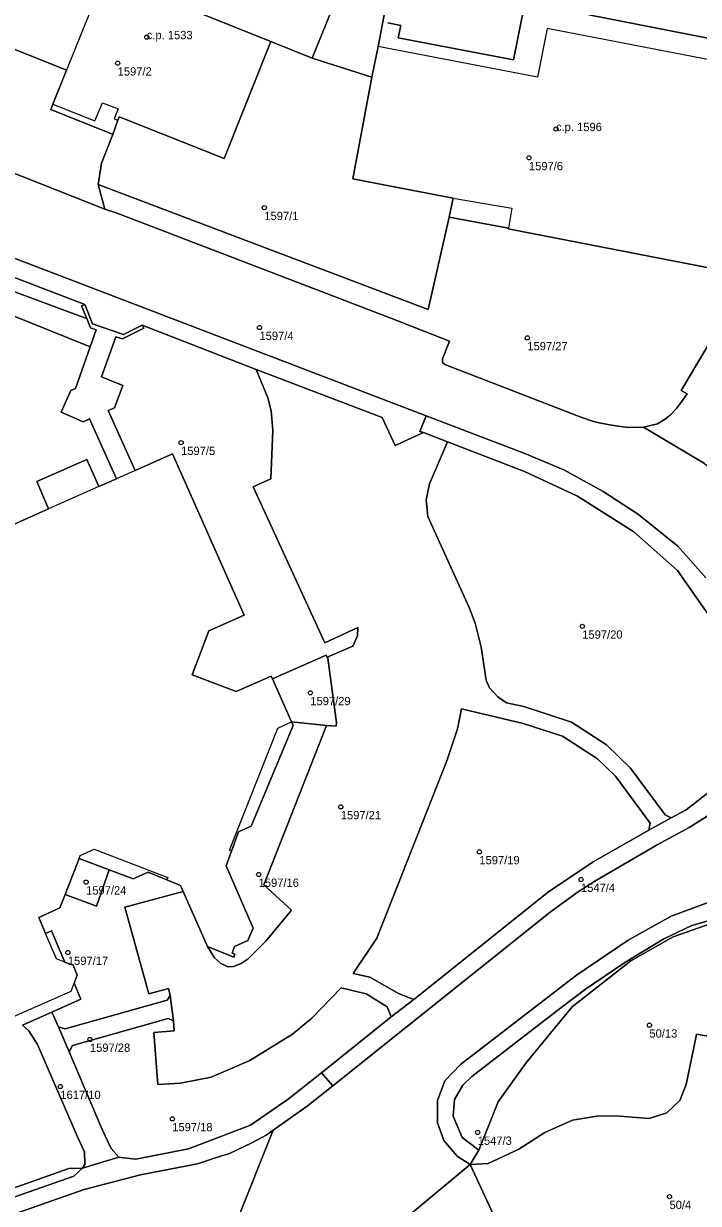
# Model space of a CAD drawing. Extents: x -878211 to -870363, y -1058464 to -1052522.
# Drawn here: x -874565.6 to -874484.6, y -1055893.9 to -1055752.2 of the extents above; entities that cross this region are included whole.
import ezdxf

# ---------------------------------------------------------------- set-up
doc = ezdxf.new("R2010")
doc.units = 0
for name, color, linetype in [('Definiční body', 7, 'Continuous'), ('Polygon budovy', 7, 'Continuous'), ('Polygon parcely', 7, 'Continuous')]:
    doc.layers.add(name, color=color, linetype=linetype)

msp = doc.modelspace()

# ---------------------------------------------------------------- linework, layer by layer
at = {"layer": 'Definiční body'}
for centre in [(-874550.83, -1055753.78994), (-874554.32, -1055756.91994), (-874501.71, -1055764.82994), (-874504.96, -1055768.28994), (-874536.72, -1055774.27994), (-874537.3, -1055788.67994), (-874505.15, -1055789.91994), (-874546.71, -1055802.49994), (-874498.56, -1055824.56994), (-874531.2, -1055832.55994), (-874527.54, -1055846.25994), (-874510.91, -1055851.66994), (-874537.4, -1055854.37994), (-874558.11, -1055855.29994), (-874498.71, -1055854.98994), (-874560.3, -1055863.75994), (-874490.5, -1055872.48994), (-874557.65, -1055874.19994), (-874561.2, -1055879.85994), (-874547.77, -1055883.73994), (-874511.11, -1055885.36994), (-874488.09, -1055893.08994)]:
    msp.add_circle(centre, 0.25, dxfattribs=at)
at = {"layer": 'Polygon budovy'}
for points in [[(-874560.47, -1055757.74), (-874562.12, -1055761.83), (-874557.06, -1055763.86), (-874556.16, -1055761.67), (-874554.28, -1055762.42), (-874554.76, -1055763.59), (-874554.29, -1055763.78), (-874554.13, -1055763.35), (-874541.55, -1055768.38), (-874535.93, -1055754.31), (-874555.85, -1055746.29)], [(-874523.81, -1055758.61), (-874526.08, -1055770.81), (-874522.17, -1055771.56), (-874514.06, -1055773.12), (-874507.02, -1055774.33), (-874507.42, -1055776.73), (-874507.45, -1055776.83), (-874483.35, -1055781.52), (-874482.23, -1055775.87), (-874482.03, -1055775.9), (-874480.2, -1055766.51), (-874476.03, -1055767.32), (-874474.15, -1055757.5), (-874478.17, -1055756.73), (-874478.33, -1055757.46), (-874502.78, -1055752.75), (-874503.93, -1055758.58), (-874522.44, -1055755.02), (-874523.07, -1055754.9)]]:
    msp.add_lwpolyline(points, close=True, dxfattribs=at)
for points in [[(-874545.39, -1055830.38), (-874543.39, -1055825.12), (-874539.13, -1055823.22), (-874547.73, -1055803.86), (-874552.24, -1055805.86), (-874554.47, -1055806.86), (-874556.59, -1055807.79), (-874562.61, -1055810.47), (-874570.8, -1055814.09)], [(-874560.62, -1055856.77), (-874558.94, -1055852.45), (-874558.83, -1055852.09), (-874557.14, -1055851.32), (-874548.29, -1055854.75), (-874548.41, -1055855.04), (-874546.78, -1055855.71), (-874546.47, -1055856.42), (-874543.55, -1055863.05), (-874540.39, -1055864.31), (-874540.25, -1055863.95), (-874540.58, -1055863.82), (-874540.28, -1055863.04), (-874538.69, -1055862.32), (-874538.07, -1055860.84), (-874541.31, -1055853.34), (-874540.67, -1055851.58), (-874540.9, -1055851.48), (-874535.11, -1055836.81), (-874533.45, -1055836.06), (-874535.74, -1055830.89), (-874535.89, -1055830.55), (-874540.1, -1055832.41), (-874545.39, -1055830.38)], [(-874566.9, -1055871.48), (-874559.92, -1055868.41), (-874559.55, -1055867.43), (-874559.17, -1055866.47), (-874559.67, -1055865.29), (-874560.66, -1055864.9), (-874561.65, -1055864.5), (-874562.97, -1055861.49), (-874563.79, -1055859.54), (-874561.25, -1055858.39), (-874560.62, -1055856.77)]]:
    msp.add_lwpolyline(points, dxfattribs=at)
at = {"layer": 'Polygon parcely'}
for points in [[(-874525.27, -1055743.16), (-874534.63, -1055740.37), (-874533.14, -1055734.86), (-874534.31, -1055734.41), (-874580.87, -1055721.44), (-874587.05, -1055720), (-874592.67, -1055718.98), (-874594.18, -1055723.95), (-874528.64, -1055750.58), (-874530.98, -1055756.3), (-874523.81, -1055758.61), (-874523.07, -1055754.9), (-874522.15, -1055750.06), (-874526.43, -1055749.21), (-874526.33, -1055748.59)], [(-874602.52, -1055750.68), (-874603.4, -1055754.16), (-874600.67, -1055756.7), (-874555.85, -1055774.44), (-874556.66, -1055771.5), (-874556.25, -1055768.93), (-874554.9, -1055765.47), (-874555.05, -1055765.41), (-874562.35, -1055762.48), (-874562.12, -1055761.83), (-874560.47, -1055757.74), (-874590.11, -1055745.83), (-874585.5, -1055734.35), (-874555.85, -1055746.29), (-874535.93, -1055754.31), (-874530.98, -1055756.3), (-874528.64, -1055750.58), (-874594.18, -1055723.95)], [(-874535.93, -1055754.31), (-874555.85, -1055746.29), (-874585.5, -1055734.35), (-874590.11, -1055745.83), (-874560.47, -1055757.74), (-874562.12, -1055761.83), (-874562.35, -1055762.48), (-874555.05, -1055765.41), (-874554.9, -1055765.47), (-874554.29, -1055763.78), (-874554.13, -1055763.35), (-874541.55, -1055768.38)], [(-874514.06, -1055773.12), (-874522.17, -1055771.56), (-874526.08, -1055770.81), (-874523.81, -1055758.61), (-874530.98, -1055756.3), (-874535.93, -1055754.31), (-874541.55, -1055768.38), (-874554.13, -1055763.35), (-874554.29, -1055763.78), (-874554.9, -1055765.47), (-874556.25, -1055768.93), (-874556.66, -1055771.5), (-874517.06, -1055786.52), (-874514.52, -1055775.42)], [(-874558.27, -1055785.91), (-874599.18, -1055770.2), (-874605.2, -1055767.22), (-874605.6, -1055767.28), (-874606, -1055767.41), (-874606.29, -1055767.56), (-874606.63, -1055767.82), (-874606.94, -1055768.2), (-874599.89, -1055772.07), (-874558.81, -1055787.31), (-874558.04, -1055787.6), (-874558.66, -1055786.06)], [(-874609.86, -1055769.6), (-874610.75, -1055769.58), (-874557.63, -1055790.99), (-874556.92, -1055788.97), (-874557.58, -1055788.73), (-874558.04, -1055787.6), (-874558.81, -1055787.31), (-874599.89, -1055772.07), (-874606.94, -1055768.2), (-874607.29, -1055768.54), (-874607.9, -1055768.98), (-874608.37, -1055769.23), (-874608.99, -1055769.45)], [(-874488.6, -1055799.7), (-874489.55, -1055800.23), (-874491.22, -1055800.66), (-874483.88, -1055805.02), (-874482.05, -1055806.51), (-874481.54, -1055803.93), (-874478.62, -1055788.57), (-874480.55, -1055788.12), (-874480.36, -1055786.1), (-874480.21, -1055785.33), (-874486.68, -1055796.24), (-874485.98, -1055796.64), (-874486.65, -1055797.62), (-874487.24, -1055798.39), (-874487.95, -1055799.16)], [(-874535.89, -1055830.55), (-874535.74, -1055830.89), (-874529.28, -1055828.04), (-874529.18, -1055828.26), (-874526.11, -1055826.96), (-874525.55, -1055825.71), (-874525.48, -1055824.71), (-874529.44, -1055826.57), (-874538.06, -1055807.83), (-874535.94, -1055806.87), (-874535.7, -1055801), (-874535.91, -1055798.68), (-874536.28, -1055797.11), (-874537.7, -1055793.7), (-874551.37, -1055788.39), (-874551.2, -1055788.77), (-874553.76, -1055790.05), (-874554.53, -1055789.79), (-874556.27, -1055794.6), (-874553.7, -1055795.62), (-874554.7, -1055798.31), (-874555.45, -1055798.64), (-874552.24, -1055805.86), (-874547.73, -1055803.86), (-874539.13, -1055823.22), (-874543.39, -1055825.12), (-874545.39, -1055830.38), (-874540.1, -1055832.41)], [(-874548.02, -1055868.91), (-874547.64, -1055871.98), (-874547.53, -1055873.16), (-874549.97, -1055873.36), (-874549.5, -1055879.63), (-874546.77, -1055879.47), (-874543.09, -1055878.71), (-874538.46, -1055876.73), (-874533.33, -1055873.55), (-874531.02, -1055871.66), (-874527.49, -1055867.99), (-874524.5, -1055868.7), (-874521.98, -1055870.29), (-874521.48, -1055871.48), (-874518.77, -1055869.39), (-874520.55, -1055868.73), (-874524.07, -1055866.71), (-874526.06, -1055866.28), (-874523.23, -1055862.05), (-874514.8, -1055840.72), (-874513.54, -1055836.89), (-874513.18, -1055835.08), (-874513.07, -1055834.5), (-874505.67, -1055836.23), (-874500.94, -1055837.78), (-874496.72, -1055840.48), (-874494.56, -1055842.57), (-874490.42, -1055848.23), (-874490.56, -1055849.06), (-874487.9, -1055847.59), (-874488.59, -1055847.21), (-874492.78, -1055841.59), (-874495.64, -1055838.8), (-874499.87, -1055836.08), (-874505.57, -1055834.21), (-874507.64, -1055833.77), (-874508.71, -1055833.04), (-874509.71, -1055831.96), (-874510.11, -1055831.03), (-874510.69, -1055827.08), (-874511.43, -1055824.18), (-874512.12, -1055822.29), (-874517.11, -1055811.36), (-874517.31, -1055809.36), (-874516.88, -1055807.44), (-874514.72, -1055802.4), (-874517.63, -1055801.28), (-874521.01, -1055802.83), (-874522.56, -1055799.49), (-874537.7, -1055793.7), (-874536.28, -1055797.11), (-874535.91, -1055798.68), (-874535.7, -1055801), (-874535.94, -1055806.87), (-874538.06, -1055807.83), (-874529.44, -1055826.57), (-874525.48, -1055824.71), (-874525.55, -1055825.71), (-874526.11, -1055826.96), (-874529.18, -1055828.26), (-874529.11, -1055828.4), (-874528.04, -1055836.18), (-874528.08, -1055836.58), (-874529.27, -1055836.5), (-874536.78, -1055855.62), (-874533.46, -1055858.68), (-874536.52, -1055862.39), (-874538.64, -1055864.5), (-874539.48, -1055865.08), (-874540.4, -1055865.43), (-874541.09, -1055865.47), (-874541.98, -1055865.05), (-874542.71, -1055864.39), (-874543.55, -1055863.05), (-874546.47, -1055856.42), (-874553.48, -1055858.31), (-874550.59, -1055868.72), (-874548.22, -1055868.07)], [(-874529.18, -1055828.26), (-874529.28, -1055828.04), (-874535.74, -1055830.89), (-874533.45, -1055836.06), (-874529.27, -1055836.5), (-874528.08, -1055836.58), (-874528.04, -1055836.18), (-874529.11, -1055828.4)], [(-874513.54, -1055836.89), (-874514.8, -1055840.72), (-874523.23, -1055862.05), (-874526.06, -1055866.28), (-874524.07, -1055866.71), (-874520.55, -1055868.73), (-874518.77, -1055869.39), (-874502.62, -1055856.47), (-874497.24, -1055852.85), (-874490.56, -1055849.06), (-874490.42, -1055848.23), (-874494.56, -1055842.57), (-874496.72, -1055840.48), (-874500.94, -1055837.78), (-874505.67, -1055836.23), (-874513.07, -1055834.5), (-874513.18, -1055835.08)], [(-874536.78, -1055855.62), (-874529.27, -1055836.5), (-874533.45, -1055836.06), (-874533.27, -1055836.48), (-874538.31, -1055848.58), (-874539.81, -1055849.25), (-874540.67, -1055851.58), (-874541.31, -1055853.34), (-874538.07, -1055860.84), (-874538.69, -1055862.32), (-874540.28, -1055863.04), (-874540.58, -1055863.82), (-874540.25, -1055863.95), (-874540.39, -1055864.31), (-874543.55, -1055863.05), (-874542.71, -1055864.39), (-874541.98, -1055865.05), (-874541.09, -1055865.47), (-874540.4, -1055865.43), (-874539.48, -1055865.08), (-874538.64, -1055864.5), (-874536.52, -1055862.39), (-874533.46, -1055858.68)], [(-874555.33, -1055853.82), (-874558.94, -1055852.45), (-874560.62, -1055856.77), (-874556.87, -1055858.19)], [(-874553.48, -1055858.31), (-874546.47, -1055856.42), (-874546.78, -1055855.71), (-874548.41, -1055855.04), (-874550.65, -1055854.11), (-874552.46, -1055854.91), (-874555.33, -1055853.82), (-874556.87, -1055858.19), (-874560.62, -1055856.77), (-874561.25, -1055858.39), (-874563.79, -1055859.54), (-874562.97, -1055861.49), (-874562.27, -1055861.17), (-874560.66, -1055864.9), (-874559.67, -1055865.29), (-874559.17, -1055866.47), (-874559.55, -1055867.43), (-874558.74, -1055869.37), (-874562.21, -1055870.91), (-874561.44, -1055872.7), (-874560.62, -1055872.93), (-874548.38, -1055869.46), (-874548.02, -1055868.91), (-874548.22, -1055868.07), (-874550.59, -1055868.72)], [(-874508.65, -1055881.69), (-874505.33, -1055877.03), (-874499.77, -1055870.3), (-874492.74, -1055864.77), (-874487.66, -1055861.88), (-874482.41, -1055860.03), (-874477.92, -1055859.39), (-874481.62, -1055859.41), (-874485.4, -1055860.52), (-874488.76, -1055862.12), (-874493.44, -1055864.96), (-874498.17, -1055868.15), (-874501.14, -1055870.4), (-874511.82, -1055878.66), (-874512.9, -1055879.69), (-874513.9, -1055881.42), (-874514.06, -1055883.4), (-874512.98, -1055885.99), (-874510.97, -1055887.49)], [(-874531.02, -1055871.66), (-874533.33, -1055873.55), (-874538.46, -1055876.73), (-874543.09, -1055878.71), (-874546.77, -1055879.47), (-874549.5, -1055879.63), (-874549.97, -1055873.36), (-874547.53, -1055873.16), (-874547.64, -1055871.98), (-874548.27, -1055871.69), (-874559.75, -1055874.94), (-874560.16, -1055875.69), (-874556.17, -1055885.03), (-874555.12, -1055887.29), (-874554.18, -1055888.36), (-874553.95, -1055888.39), (-874552.16, -1055888.6), (-874545.81, -1055887.35), (-874538.36, -1055884.49), (-874533.87, -1055881.36), (-874529.87, -1055878.19), (-874521.48, -1055871.48), (-874521.98, -1055870.29), (-874524.5, -1055868.7), (-874527.49, -1055867.99)], [(-874560.16, -1055875.69), (-874559.75, -1055874.94), (-874548.27, -1055871.69), (-874547.64, -1055871.98), (-874548.02, -1055868.91), (-874548.38, -1055869.46), (-874560.62, -1055872.93), (-874561.44, -1055872.7)], [(-874561.44, -1055872.7), (-874562.21, -1055870.91), (-874565.74, -1055872.47), (-874564.98, -1055873.15), (-874563.94, -1055874.8), (-874559.13, -1055885.9), (-874558.29, -1055887.69), (-874558.25, -1055889.21), (-874558.55, -1055889.65), (-874554.18, -1055888.36), (-874555.12, -1055887.29), (-874556.17, -1055885.03), (-874560.16, -1055875.69)], [(-874593.59, -1055903.29), (-874589.42, -1055901.63), (-874573.67, -1055895.54), (-874559.6, -1055890.61), (-874558.55, -1055889.65), (-874560.2, -1055889.7), (-874574.09, -1055894.61), (-874596.73, -1055903.08), (-874596.42, -1055903.89), (-874594.57, -1055903.12)]]:
    msp.add_lwpolyline(points, close=True, dxfattribs=at)
for points in [[(-874497.76, -1055751.11), (-874482.03, -1055754.21), (-874482.21, -1055755.2), (-874473.34, -1055756.93), (-874473.47, -1055757.67), (-874468.26, -1055758.77), (-874464.51, -1055740.26)], [(-874521.88, -1055752.08), (-874520.33, -1055752.39), (-874520.64, -1055753.86), (-874506.83, -1055756.53), (-874504.77, -1055746.31)], [(-874504.77, -1055746.31), (-874506.83, -1055756.53), (-874520.64, -1055753.86), (-874520.33, -1055752.39), (-874521.88, -1055752.08)], [(-874522.15, -1055750.06), (-874523.07, -1055754.9), (-874523.81, -1055758.61), (-874526.08, -1055770.81), (-874522.17, -1055771.56), (-874514.06, -1055773.12), (-874514.52, -1055775.42), (-874507.42, -1055776.73), (-874507.45, -1055776.83), (-874483.35, -1055781.52), (-874482.23, -1055775.87), (-874482.03, -1055775.9), (-874480.2, -1055766.51), (-874476.03, -1055767.32), (-874475.41, -1055767.46), (-874475.16, -1055766.21), (-874474.74, -1055766.28), (-874474.1, -1055762.9), (-874474.51, -1055762.8), (-874473.47, -1055757.67), (-874473.34, -1055756.93), (-874482.21, -1055755.2), (-874482.03, -1055754.21), (-874497.76, -1055751.11)], [(-874483.88, -1055805.02), (-874491.22, -1055800.66), (-874493.1, -1055800.67), (-874495.04, -1055800.42), (-874496.35, -1055800.16), (-874496.89, -1055800.05), (-874497.32, -1055799.91), (-874498.62, -1055799.49), (-874515.06, -1055793.11), (-874515.32, -1055792.87), (-874515.32, -1055792.43), (-874514.51, -1055790.33), (-874521.55, -1055787.55), (-874554.51, -1055774.88), (-874555.85, -1055774.44), (-874600.67, -1055756.7)], [(-874570.8, -1055814.09), (-874562.61, -1055810.47), (-874564.01, -1055807.19), (-874558.04, -1055804.52), (-874556.59, -1055807.79), (-874554.47, -1055806.86), (-874557.69, -1055799.65), (-874558.47, -1055799.99), (-874561.09, -1055798.86), (-874559.93, -1055796.23), (-874559.4, -1055795.98), (-874557.63, -1055790.99), (-874610.75, -1055769.58)], [(-874599.18, -1055770.2), (-874558.27, -1055785.91), (-874557.34, -1055788.24), (-874553.64, -1055789.51), (-874551.37, -1055788.39), (-874537.7, -1055793.7), (-874522.56, -1055799.49), (-874521.01, -1055802.83), (-874517.63, -1055801.28), (-874518.05, -1055801.16), (-874517.3, -1055799.27), (-874598.36, -1055768.26)], [(-874598.36, -1055768.26), (-874517.3, -1055799.27), (-874505.46, -1055803.8), (-874500.77, -1055805.75), (-874496.07, -1055808.37), (-874491.81, -1055811.13), (-874487.08, -1055814.96), (-874483.72, -1055818.75)], [(-874483.35, -1055781.52), (-874507.45, -1055776.83), (-874507.42, -1055776.73), (-874514.52, -1055775.42), (-874517.06, -1055786.52), (-874556.66, -1055771.5), (-874555.85, -1055774.44), (-874554.51, -1055774.88), (-874521.55, -1055787.55), (-874514.51, -1055790.33), (-874515.32, -1055792.43), (-874515.32, -1055792.87), (-874515.06, -1055793.11), (-874498.62, -1055799.49), (-874497.32, -1055799.91), (-874496.89, -1055800.05), (-874496.35, -1055800.16), (-874495.04, -1055800.42), (-874493.1, -1055800.67), (-874491.22, -1055800.66), (-874489.55, -1055800.23), (-874488.6, -1055799.7), (-874487.95, -1055799.16), (-874487.24, -1055798.39), (-874486.65, -1055797.62), (-874485.98, -1055796.64), (-874486.68, -1055796.24), (-874480.21, -1055785.33)], [(-874565.74, -1055872.47), (-874562.21, -1055870.91), (-874558.74, -1055869.37), (-874559.55, -1055867.43), (-874559.17, -1055866.47), (-874559.67, -1055865.29), (-874560.66, -1055864.9), (-874562.27, -1055861.17), (-874562.97, -1055861.49), (-874563.79, -1055859.54), (-874561.25, -1055858.39), (-874560.62, -1055856.77), (-874558.94, -1055852.45), (-874555.33, -1055853.82), (-874552.46, -1055854.91), (-874550.65, -1055854.11), (-874548.41, -1055855.04), (-874546.78, -1055855.71), (-874546.47, -1055856.42), (-874543.55, -1055863.05), (-874540.39, -1055864.31), (-874540.25, -1055863.95), (-874540.58, -1055863.82), (-874540.28, -1055863.04), (-874538.69, -1055862.32), (-874538.07, -1055860.84), (-874541.31, -1055853.34), (-874540.67, -1055851.58), (-874539.81, -1055849.25), (-874538.31, -1055848.58), (-874533.27, -1055836.48), (-874533.45, -1055836.06), (-874535.74, -1055830.89), (-874535.89, -1055830.55), (-874540.1, -1055832.41), (-874545.39, -1055830.38), (-874543.39, -1055825.12), (-874539.13, -1055823.22), (-874547.73, -1055803.86), (-874552.24, -1055805.86), (-874555.45, -1055798.64), (-874554.7, -1055798.31), (-874553.7, -1055795.62), (-874556.27, -1055794.6), (-874554.53, -1055789.79), (-874553.76, -1055790.05), (-874551.2, -1055788.77), (-874551.37, -1055788.39), (-874553.64, -1055789.51), (-874557.34, -1055788.24), (-874558.27, -1055785.91), (-874558.66, -1055786.06), (-874558.04, -1055787.6), (-874557.58, -1055788.73), (-874556.92, -1055788.97), (-874557.63, -1055790.99), (-874559.4, -1055795.98), (-874559.93, -1055796.23), (-874561.09, -1055798.86), (-874558.47, -1055799.99), (-874557.69, -1055799.65), (-874554.47, -1055806.86), (-874556.59, -1055807.79), (-874558.04, -1055804.52), (-874564.01, -1055807.19), (-874562.61, -1055810.47), (-874570.8, -1055814.09)], [(-874483.72, -1055818.75), (-874487.08, -1055814.96), (-874491.81, -1055811.13), (-874496.07, -1055808.37), (-874500.77, -1055805.75), (-874505.46, -1055803.8), (-874517.3, -1055799.27), (-874518.05, -1055801.16), (-874517.63, -1055801.28), (-874514.72, -1055802.4), (-874505.5, -1055805.97), (-874499.12, -1055808.93), (-874492.39, -1055813.23), (-874487.11, -1055817.87), (-874483.4, -1055823.2)], [(-874483.4, -1055823.2), (-874487.11, -1055817.87), (-874492.39, -1055813.23), (-874499.12, -1055808.93), (-874505.5, -1055805.97), (-874514.72, -1055802.4), (-874516.88, -1055807.44), (-874517.31, -1055809.36), (-874517.11, -1055811.36), (-874512.12, -1055822.29), (-874511.43, -1055824.18), (-874510.69, -1055827.08), (-874510.11, -1055831.03), (-874509.71, -1055831.96), (-874508.71, -1055833.04), (-874507.64, -1055833.77), (-874505.57, -1055834.21), (-874499.87, -1055836.08), (-874495.64, -1055838.8), (-874492.78, -1055841.59), (-874488.59, -1055847.21), (-874487.9, -1055847.59), (-874486.09, -1055846.63), (-874483, -1055844.23)], [(-874371.27, -1055837.24), (-874398.12, -1055837.83), (-874453.6, -1055838.91), (-874456.34, -1055838.98), (-874483.26, -1055847.17), (-874485.72, -1055848.73), (-874489.58, -1055850.83), (-874497.07, -1055855.2), (-874499.17, -1055856.56), (-874502.43, -1055858.9), (-874528.51, -1055879.79), (-874531.56, -1055882.23), (-874535.65, -1055885.11), (-874540.03, -1055896.03)], [(-874483, -1055844.23), (-874486.09, -1055846.63), (-874487.9, -1055847.59), (-874490.56, -1055849.06), (-874497.24, -1055852.85), (-874502.62, -1055856.47), (-874518.77, -1055869.39), (-874521.48, -1055871.48), (-874529.87, -1055878.19), (-874528.51, -1055879.79), (-874502.43, -1055858.9), (-874499.17, -1055856.56), (-874497.07, -1055855.2), (-874489.58, -1055850.83), (-874485.72, -1055848.73), (-874483.26, -1055847.17)], [(-874526.77, -1055901.52), (-874512.01, -1055889.21), (-874513.58, -1055888.21), (-874515.16, -1055886.32), (-874515.94, -1055884.21), (-874515.95, -1055881.54), (-874515.04, -1055879.18), (-874513.18, -1055877.2), (-874499.24, -1055866.48), (-874493.07, -1055862.29), (-874487.89, -1055859.4), (-874483.46, -1055857.73), (-874466.73, -1055852.03), (-874456.9, -1055849.69), (-874453.88, -1055849.31), (-874447.3, -1055849.04), (-874417.77, -1055848.31), (-874402.48, -1055848.14), (-874368.03, -1055847.22)], [(-874483.46, -1055857.73), (-874487.89, -1055859.4), (-874493.07, -1055862.29), (-874499.24, -1055866.48), (-874513.18, -1055877.2), (-874515.04, -1055879.18), (-874515.95, -1055881.54), (-874515.94, -1055884.21), (-874515.16, -1055886.32), (-874513.58, -1055888.21), (-874512.01, -1055889.21), (-874510.97, -1055887.49), (-874512.98, -1055885.99), (-874514.06, -1055883.4), (-874513.9, -1055881.42), (-874512.9, -1055879.69), (-874511.82, -1055878.66), (-874501.14, -1055870.4), (-874498.17, -1055868.15), (-874493.44, -1055864.96), (-874488.76, -1055862.12), (-874485.4, -1055860.52), (-874481.62, -1055859.41)], [(-874482.41, -1055860.03), (-874487.66, -1055861.88), (-874492.74, -1055864.77), (-874499.77, -1055870.3), (-874505.33, -1055877.03), (-874508.65, -1055881.69), (-874510.97, -1055887.49), (-874512.01, -1055889.21), (-874509.86, -1055889.11), (-874506.18, -1055887.39), (-874503.04, -1055885.38), (-874499.75, -1055883.9), (-874496.56, -1055883.39), (-874494.09, -1055883.42), (-874490.55, -1055883.68), (-874488.42, -1055883.01), (-874486.85, -1055881.52), (-874486.08, -1055879.6), (-874484.92, -1055874.02), (-874484.85, -1055873.58), (-874470.88, -1055875.96)], [(-874558.55, -1055889.65), (-874558.25, -1055889.21), (-874558.29, -1055887.69), (-874559.13, -1055885.9), (-874563.94, -1055874.8), (-874564.98, -1055873.15), (-874565.74, -1055872.47)], [(-874442.71, -1055899.05), (-874473.96, -1055893.4), (-874472.67, -1055885.73), (-874480.87, -1055884.25), (-874479.49, -1055876.04), (-874471.18, -1055877.55), (-874470.97, -1055876.39), (-874470.88, -1055875.96), (-874484.85, -1055873.58), (-874484.92, -1055874.02), (-874486.08, -1055879.6), (-874486.85, -1055881.52), (-874488.42, -1055883.01), (-874490.55, -1055883.68), (-874494.09, -1055883.42), (-874496.56, -1055883.39), (-874499.75, -1055883.9), (-874503.04, -1055885.38), (-874506.18, -1055887.39), (-874509.86, -1055889.11), (-874512.01, -1055889.21), (-874508.72, -1055896.31)], [(-874572.88, -1055897.32), (-874558.35, -1055892.23), (-874551.6, -1055890.48), (-874544.74, -1055889.16), (-874541.85, -1055888.2), (-874540.99, -1055887.92), (-874538.23, -1055886.6), (-874536.5, -1055885.71), (-874535.65, -1055885.11), (-874531.56, -1055882.23), (-874528.51, -1055879.79), (-874529.87, -1055878.19), (-874533.87, -1055881.36), (-874538.36, -1055884.49), (-874545.81, -1055887.35), (-874552.16, -1055888.6), (-874553.95, -1055888.39), (-874554.18, -1055888.36), (-874558.55, -1055889.65), (-874559.6, -1055890.61), (-874573.67, -1055895.54)], [(-874540.03, -1055896.03), (-874535.65, -1055885.11), (-874536.5, -1055885.71), (-874538.23, -1055886.6), (-874540.99, -1055887.92), (-874541.85, -1055888.2), (-874544.74, -1055889.16), (-874551.6, -1055890.48), (-874558.35, -1055892.23), (-874572.88, -1055897.32)], [(-874574.09, -1055894.61), (-874560.2, -1055889.7), (-874558.55, -1055889.65)], [(-874508.72, -1055896.31), (-874512.01, -1055889.21), (-874526.77, -1055901.52)]]:
    msp.add_lwpolyline(points, dxfattribs=at)

# ---------------------------------------------------------------- texts
at = {"layer": 'Definiční body'}
for s, p in [('c.p. 1533', (-874550.83, -1055754.04)), ('1597/2', (-874554.32, -1055758.409)), ('c.p. 1596', (-874501.71, -1055765.08)), ('1597/6', (-874504.96, -1055769.779)), ('1597/1', (-874536.72, -1055775.769)), ('1597/4', (-874537.3, -1055790.169)), ('1597/27', (-874505.15, -1055791.409)), ('1597/5', (-874546.71, -1055803.989)), ('1597/20', (-874498.56, -1055826.059)), ('1597/29', (-874531.2, -1055834.049)), ('1597/21', (-874527.54, -1055847.749)), ('1597/19', (-874510.91, -1055853.159)), ('1597/24', (-874558.11, -1055856.789)), ('1597/16', (-874537.4, -1055855.869)), ('1547/4', (-874498.71, -1055856.479)), ('1597/17', (-874560.3, -1055865.249)), ('50/13', (-874490.5, -1055873.979)), ('1597/28', (-874557.65, -1055875.689)), ('1617/10', (-874561.2, -1055881.349)), ('1597/18', (-874547.77, -1055885.229)), ('1547/3', (-874511.11, -1055886.859)), ('50/4', (-874488.09, -1055894.579))]:
    msp.add_text(s, height=0.999996, dxfattribs=at).set_placement(p)

doc.saveas('drawing.dxf')
